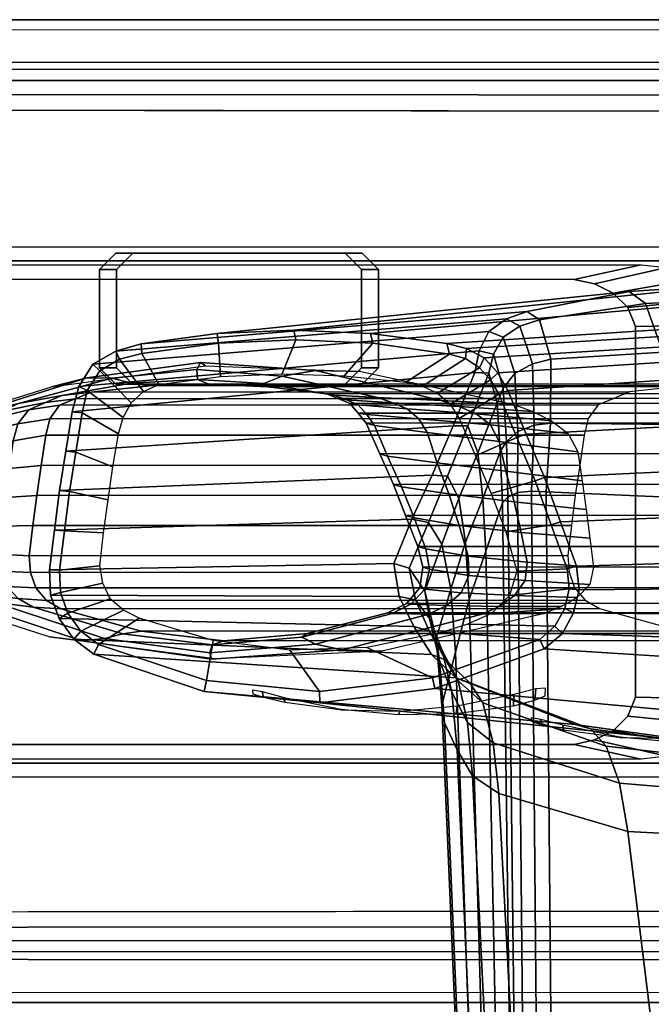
# Model space of a CAD drawing. Header units: inches. Extents: x 11 to 683, y -98 to 54.
# Tile 399 of 656: x 569.5 to 571.91, y -54.25 to -50.49. Entities that reach past the tile are written whole.
import ezdxf
from ezdxf.enums import TextEntityAlignment as Align

# ---------------------------------------------------------------- set-up
doc = ezdxf.new("R2010")
doc.units = ezdxf.units.IN
doc.header["$MEASUREMENT"] = 0
for name, color, linetype in [('A-FURN-3-SEAT-ARM', 254, 'Continuous'), ('A-FURN-3-SEAT-ARM-ACCESSORY', 251, 'Continuous'), ('A-FURN-3-SEAT-ARM-PAD', 251, 'Continuous'), ('A-FURN-3-SEAT-BASE', 254, 'Continuous'), ('A-FURN-3-SEAT-FRAME', 254, 'Continuous'), ('A-FURN-HAWORTH-ATT', 7, 'Continuous')]:
    doc.layers.add(name, color=color, linetype=linetype)
doc.styles.get("Standard").update_dxf_attribs({"font": 'simplex.shx'})

# ---------------------------------------------------------------- blocks, each defined once
blk = doc.blocks.new('SCT-20-71X1-3D-3')
at = {"layer": 'A-FURN-3-SEAT-ARM'}
for points in [[(-2.8562, -10.8357, 24.9962), (-3.046, -10.7822, 25.3047), (2.6505, -10.7823, 25.3047), (2.6507, -10.8357, 24.9962)], [(-1.5895, -10.9069, 24.6418), (-1.8446, -10.8511, 24.9855), (1.1775, -10.8511, 24.9855), (1.1451, -10.906, 24.6418)], [(-1.8229, -12.5027, 24.6418), (-2.1193, -12.5086, 24.9855), (-2.1193, -11.0812, 24.9855), (-1.8229, -11.0871, 24.6418)], [(1.1451, -12.6838, 24.6418), (1.1775, -12.7387, 24.9855), (-1.8446, -12.7387, 24.9855), (-1.5895, -12.6829, 24.6418)], [(2.6507, -12.7541, 24.9962), (2.6505, -12.8075, 25.3047), (-3.046, -12.8076, 25.3047), (-2.8562, -12.7541, 24.9962)]]:
    blk.add_3dface(points, dxfattribs=at)
for points, invisible_edges in [([(2.6507, -10.8357, 24.9962), (2.6507, -12.7541, 24.9962), (-2.8562, -12.7541, 24.9962), (-2.8562, -10.8357, 24.9962)], 5), ([(1.1451, -12.6838, 24.6418), (-1.5895, -12.6829, 24.6418), (-1.5895, -10.9069, 24.6418), (1.1451, -10.906, 24.6418)], 10), ([(-1.667, -12.6655, 24.6418), (-1.7383, -12.6311, 24.6418), (-1.7383, -10.9587, 24.6418), (-1.667, -10.9243, 24.6418)], 10), ([(-1.5895, -12.6829, 24.6418), (-1.667, -12.6655, 24.6418), (-1.667, -10.9243, 24.6418), (-1.5895, -10.9069, 24.6418)], 10), ([(-1.7383, -12.6311, 24.6418), (-1.7942, -12.5755, 24.6418), (-1.7942, -11.0143, 24.6418), (-1.7383, -10.9587, 24.6418)], 10), ([(-1.7942, -12.5755, 24.6418), (-1.8229, -12.5027, 24.6418), (-1.8229, -11.0871, 24.6418), (-1.7942, -11.0143, 24.6418)], 8), ([(-0.7794, -12.2833, 23.0466), (-0.7794, -12.7833, 23.0466), (-0.8419, -12.7208, 23.0466), (-0.8419, -12.3458, 23.0466)], 1), ([(-0.7794, -12.7833, 23.0466), (-0.7794, -12.2833, 23.0466), (0.0956, -12.2833, 23.0466), (0.0956, -12.7833, 23.0466)], 5), ([(-0.7147, -12.2833, 23.288), (-0.7772, -12.3458, 23.288), (-0.7772, -12.7208, 23.288), (-0.7147, -12.7833, 23.288)], 8), ([(-0.7147, -12.2833, 23.288), (-0.7147, -12.7833, 23.288), (0.1603, -12.7833, 23.288), (0.1603, -12.2833, 23.288)], 5), ([(0.0956, -12.2833, 23.0466), (0.1581, -12.3458, 23.0466), (0.1581, -12.7208, 23.0466), (0.0956, -12.7833, 23.0466)], 8), ([(0.2228, -12.3458, 23.288), (0.1603, -12.2833, 23.288), (0.1603, -12.7833, 23.288), (0.2228, -12.7208, 23.288)], 2)]:
    blk.add_3dface(points, dxfattribs=dict(at, invisible_edges=invisible_edges))
at = {"layer": 'A-FURN-3-SEAT-ARM-PAD'}
for points in [[(4.2253, -10.0867, 26.0429), (4.2173, -9.9212, 25.3767), (-3.5325, -9.9214, 25.3773), (-3.2311, -10.0839, 26.0353)], [(-3.5324, -9.9601, 25.3308), (-3.5325, -9.9214, 25.3773), (4.2173, -9.9212, 25.3767), (4.2169, -9.9599, 25.3303)], [(-3.0055, -13.5129, 26.0287), (-3.2854, -13.674, 25.3787), (4.1202, -13.675, 25.3781), (4.1262, -13.5118, 26.0382)], [(4.1202, -13.6365, 25.3308), (4.1202, -13.675, 25.3781), (-3.2854, -13.674, 25.3787), (-3.2854, -13.6356, 25.3308)]]:
    blk.add_3dface(points, dxfattribs=at)
at = {"layer": 'A-FURN-3-SEAT-ARM-PAD', "invisible_edges": 4}
blk.add_3dface([(4.1262, -13.3338, 26.1802), (4.2262, -10.2633, 26.1799), (-3.2306, -10.271, 26.1724), (-3.0047, -13.3239, 26.1725)], dxfattribs=at)
at = {"layer": 'A-FURN-3-SEAT-BASE'}
for points in [[(-1.117, -1.7309, 7.7141), (-1.2941, -1.883, 5.2733), (-4.1263, -11.2955, 3.3192), (-4.3884, -12.3186, 3.946)], [(-3.6904, -12.5454, 3.946), (-3.3011, -11.5636, 3.3192), (-0.0598, -2.284, 5.2733), (-0.1137, -2.0569, 7.7141)]]:
    blk.add_3dface(points, dxfattribs=at)
for points, invisible_edges in [([(-4.3177, -12.3718, 4.0341), (-3.7788, -12.5469, 4.0341), (-0.2061, -2.0573, 7.8028), (-1.0425, -1.7855, 7.8028)], 5), ([(-1.1922, -1.8922, 5.17), (-0.1477, -2.2316, 5.17), (-3.3889, -11.5111, 3.2159), (-4.0243, -11.3047, 3.2159)], 1)]:
    blk.add_3dface(points, dxfattribs=dict(at, invisible_edges=invisible_edges))
at = {"layer": 'A-FURN-3-SEAT-FRAME', "invisible_edges": 1}
blk.add_3dface([(2.7064, -6.4538, 12.4195), (2.9123, -6.8688, 13.4908), (-7.363, -9.9255, 16.295), (-8.6511, -9.7328, 15.2023)], dxfattribs=at)
at = {"layer": 'A-FURN-3-SEAT-FRAME'}
blk.add_3dface([(2.9123, -6.8688, 13.4908), (2.9229, -6.7864, 13.6193), (-7.352, -9.8421, 16.4205), (-7.363, -9.9255, 16.295)], dxfattribs=at)
at = {"layer": 'A-FURN-HAWORTH-ATT', "flags": 1}
for tag, p in [('HAWMC', (0, 0)), ('HAWMC', (0, 0)), ('HAWPN', (0, -0.1667)), ('HAWPN', (0, -0.1667))]:
    blk.add_attdef(tag, text='', height=0.1, dxfattribs=at).set_placement(p, align=Align.TOP_CENTER)
at = {"layer": 'A-FURN-3-SEAT-ARM'}
mesh = blk.add_polymesh((2, 5), dxfattribs=at)
for k, corner in enumerate([(-4.5606, -8.6188, 14.1826), (-3.8002, -8.3981, 13.9939), (-3.0398, -8.1775, 13.8051), (-2.2793, -7.9569, 13.6164), (-1.5189, -7.7362, 13.4277), (-3.4572, -11.7868, 15.4054), (-2.9634, -11.8081, 15.3184), (-2.4695, -11.8293, 15.2315), (-1.9757, -11.8506, 15.1445), (-1.4819, -11.8719, 15.0576)]):
    mesh.set_mesh_vertex(divmod(k, 5), corner)
mesh = blk.add_polymesh((2, 5), dxfattribs=at)
for k, corner in enumerate([(-1.5189, -7.7362, 13.4277), (-1.4636, -7.7242, 13.4223), (-1.4127, -7.7203, 13.4427), (-1.3836, -7.7276, 13.4898), (-1.3695, -7.7448, 13.5424), (-1.4819, -11.8719, 15.0576), (-1.4257, -11.8747, 15.0578), (-1.3725, -11.8692, 15.0739), (-1.3362, -11.8518, 15.112), (-1.3151, -11.8291, 15.1589)]):
    mesh.set_mesh_vertex(divmod(k, 5), corner)
mesh = blk.add_polymesh((2, 5), dxfattribs=at)
for k, corner in enumerate([(-1.3695, -7.7448, 13.5424), (-1.33, -7.8235, 13.7415), (-1.2905, -7.9022, 13.9405), (-1.2512, -7.9754, 14.1416), (-1.2119, -8.0486, 14.3428), (-1.3151, -11.8291, 15.1589), (-1.2518, -11.645, 15.3203), (-1.1886, -11.4608, 15.4817), (-1.1358, -11.2592, 15.625), (-1.0834, -11.0573, 15.7679)]):
    mesh.set_mesh_vertex(divmod(k, 5), corner)
mesh = blk.add_polymesh((2, 5), dxfattribs=at)
for k, corner in enumerate([(-1.2119, -8.0486, 14.3428), (-1.2172, -8.0822, 14.4719), (-1.2624, -8.126, 14.5902), (-1.3296, -8.1717, 14.697), (-1.4332, -8.2087, 14.772), (-1.0834, -11.0573, 15.7679), (-1.0946, -10.9888, 15.8886), (-1.1418, -10.8857, 15.9754), (-1.2015, -10.7863, 16.0588), (-1.301, -10.7192, 16.1206)]):
    mesh.set_mesh_vertex(divmod(k, 5), corner)
mesh = blk.add_polymesh((2, 5), dxfattribs=at)
for k, corner in enumerate([(-1.4332, -8.2087, 14.772), (-2.0616, -8.396, 14.9458), (-2.6902, -8.583, 15.1186), (-3.3206, -8.7688, 15.2864), (-3.9514, -8.9542, 15.4533), (-1.301, -10.7192, 16.1206), (-1.7935, -10.5746, 16.1199), (-2.3036, -10.5472, 16.178), (-2.8002, -10.6255, 16.2859), (-3.2534, -10.8098, 16.4424)]):
    mesh.set_mesh_vertex(divmod(k, 5), corner)
mesh = blk.add_polymesh((5, 5), dxfattribs=at)
for k, corner in enumerate([(-1.1368, -11.1609, 16.8509), (-1.1907, -11.1415, 16.6262), (-1.2407, -11.0658, 16.4146), (-1.2794, -10.9126, 16.2469), (-1.301, -10.7192, 16.1206), (-1.5933, -10.9826, 16.7593), (-1.6515, -10.9667, 16.5514), (-1.7117, -10.9006, 16.3697), (-1.7622, -10.7589, 16.2313), (-1.7935, -10.5746, 16.1199), (-2.0872, -10.9147, 16.7642), (-2.1447, -10.9013, 16.5703), (-2.2058, -10.8446, 16.404), (-2.2608, -10.7167, 16.2796), (-2.3036, -10.5472, 16.178), (-2.5711, -10.9808, 16.8608), (-2.6275, -10.9654, 16.6743), (-2.6881, -10.9085, 16.509), (-2.7464, -10.7846, 16.3841), (-2.8002, -10.6255, 16.2859), (-2.9975, -11.1757, 17.0305), (-3.0566, -11.1569, 16.8446), (-3.1243, -11.0943, 16.6733), (-3.1913, -10.9666, 16.542), (-3.2534, -10.8098, 16.4424)]):
    mesh.set_mesh_vertex(divmod(k, 5), corner)
mesh = blk.add_polymesh((5, 5), dxfattribs=at)
for k, corner in enumerate([(-1.0834, -11.0573, 15.7679), (-1.0946, -10.9888, 15.8886), (-1.1418, -10.8857, 15.9754), (-1.2015, -10.7863, 16.0588), (-1.301, -10.7192, 16.1206), (-1.0622, -11.3118, 15.9268), (-1.0752, -11.2269, 16.0306), (-1.1223, -11.1064, 16.1111), (-1.1816, -10.9902, 16.1897), (-1.2794, -10.9126, 16.2469), (-1.0192, -11.4926, 16.1618), (-1.0368, -11.3883, 16.2289), (-1.0856, -11.2662, 16.2972), (-1.146, -11.1499, 16.3667), (-1.2407, -11.0658, 16.4146), (-0.9597, -11.5802, 16.443), (-0.9828, -11.4588, 16.4731), (-1.0351, -11.3406, 16.5284), (-1.0981, -11.2295, 16.588), (-1.1907, -11.1415, 16.6262), (-0.9009, -11.5979, 16.7035), (-0.9203, -11.4718, 16.7439), (-0.9769, -11.3569, 16.7806), (-1.0439, -11.2499, 16.8229), (-1.1368, -11.1609, 16.8509)]):
    mesh.set_mesh_vertex(divmod(k, 5), corner)
mesh = blk.add_polymesh((2, 5), dxfattribs=at)
for k, corner in enumerate([(-2.1193, -11.0812, 24.9855), (-2.0919, -10.986, 24.9855), (-2.03, -10.9088, 24.9855), (-1.943, -10.8614, 24.9855), (-1.8446, -10.8511, 24.9855), (-1.8229, -11.0871, 24.6418), (-1.7942, -11.0143, 24.6418), (-1.7383, -10.9587, 24.6418), (-1.667, -10.9243, 24.6418), (-1.5895, -10.9069, 24.6418)]):
    mesh.set_mesh_vertex(divmod(k, 5), corner)
mesh = blk.add_polymesh((2, 5), dxfattribs=at)
for k, corner in enumerate([(-1.1368, -11.1609, 16.8509), (-1.5933, -10.9826, 16.7593), (-2.0872, -10.9147, 16.7642), (-2.5711, -10.9808, 16.8608), (-2.9975, -11.1757, 17.0305), (0.2443, -11.2517, 22.4288), (-0.1762, -11.1093, 22.4383), (-0.6176, -11.0657, 22.443), (-1.0577, -11.1199, 22.4426), (-1.4751, -11.2715, 22.437)]):
    mesh.set_mesh_vertex(divmod(k, 5), corner)
mesh = blk.add_polymesh((2, 5), dxfattribs=at)
for k, corner in enumerate([(0.2443, -11.2517, 22.4288), (-0.1762, -11.1093, 22.4383), (-0.6176, -11.0657, 22.443), (-1.0577, -11.1199, 22.4426), (-1.4751, -11.2715, 22.437), (0.2274, -11.289, 22.4718), (-0.1848, -11.151, 22.479), (-0.6171, -11.1093, 22.4812), (-1.0482, -11.1614, 22.4785), (-1.4574, -11.3082, 22.4708)]):
    mesh.set_mesh_vertex(divmod(k, 5), corner)
mesh = blk.add_polymesh((5, 5), dxfattribs=at)
for k, corner in enumerate([(-1.3151, -11.8291, 15.1589), (-1.2518, -11.645, 15.3203), (-1.1886, -11.4608, 15.4817), (-1.1358, -11.2592, 15.625), (-1.0834, -11.0573, 15.7679), (-1.3064, -12.0256, 15.2575), (-1.2403, -11.8465, 15.4294), (-1.1746, -11.6791, 15.6038), (-1.1184, -11.5004, 15.7658), (-1.0622, -11.3118, 15.9268), (-1.2949, -12.2097, 15.3765), (-1.2217, -12.0211, 15.569), (-1.1493, -11.8456, 15.7664), (-1.084, -11.6723, 15.9637), (-1.0192, -11.4926, 16.1618), (-1.2634, -12.325, 15.5525), (-1.1837, -12.1232, 15.764), (-1.1058, -11.9312, 15.9806), (-1.0327, -11.7547, 16.2096), (-0.9597, -11.5802, 16.443), (-1.2092, -12.3274, 15.7649), (-1.1267, -12.1243, 15.9902), (-1.0465, -11.9352, 16.227), (-0.9699, -11.7676, 16.4817), (-0.9009, -11.5979, 16.7035)]):
    mesh.set_mesh_vertex(divmod(k, 5), corner)
mesh = blk.add_polymesh((2, 5), dxfattribs=at)
for k, corner in enumerate([(0.2274, -11.289, 22.4718), (-0.1848, -11.151, 22.479), (-0.6171, -11.1093, 22.4812), (-1.0482, -11.1614, 22.4785), (-1.4574, -11.3082, 22.4708), (0.0712, -11.389, 22.4666), (-0.2107, -11.3037, 22.471), (-0.503, -11.2663, 22.473), (-0.7973, -11.2777, 22.4724), (-1.0861, -11.3356, 22.4694)]):
    mesh.set_mesh_vertex(divmod(k, 5), corner)
mesh = blk.add_polymesh((2, 5), dxfattribs=at)
for k, corner in enumerate([(-0.9009, -11.5979, 16.7035), (-0.9203, -11.4718, 16.7439), (-0.9769, -11.3569, 16.7806), (-1.0439, -11.2499, 16.8229), (-1.1368, -11.1609, 16.8509), (0.4147, -11.5737, 22.4089), (0.41, -11.4776, 22.4133), (0.3768, -11.3875, 22.4183), (0.3212, -11.3089, 22.4233), (0.2443, -11.2517, 22.4288)]):
    mesh.set_mesh_vertex(divmod(k, 5), corner)
mesh = blk.add_polymesh((2, 5), dxfattribs=at)
for k, corner in enumerate([(-2.9975, -11.1757, 17.0305), (-3.0936, -11.2782, 17.0498), (-3.1685, -11.3933, 17.0067), (-3.2315, -11.5127, 16.9572), (-3.2576, -11.6375, 16.8922), (-1.4751, -11.2715, 22.437), (-1.5439, -11.33, 22.4379), (-1.5861, -11.4101, 22.4356), (-1.6082, -11.4977, 22.4324), (-1.5976, -11.5874, 22.4282)]):
    mesh.set_mesh_vertex(divmod(k, 5), corner)
mesh = blk.add_polymesh((5, 5), dxfattribs=at)
for k, corner in enumerate([(-0.8777, -11.409, 23.6183), (-0.8948, -11.4068, 23.8994), (-1.0339, -11.4041, 24.1448), (-1.2381, -11.4042, 24.3414), (-1.4764, -11.4074, 24.6252), (-0.5691, -11.3301, 23.6182), (-0.5487, -11.3169, 23.8953), (-0.6019, -11.2903, 24.1383), (-0.7049, -11.2676, 24.3359), (-0.8546, -11.2636, 24.6228), (-0.2518, -11.3029, 23.6181), (-0.2065, -11.2876, 23.887), (-0.1978, -11.2568, 24.1264), (-0.2047, -11.2322, 24.3279), (-0.2169, -11.2344, 24.6221), (0.0646, -11.3394, 23.6185), (0.1341, -11.3297, 23.8795), (0.2036, -11.3118, 24.1157), (0.2912, -11.3023, 24.3217), (0.4158, -11.3184, 24.6235), (0.3707, -11.4251, 23.6358), (0.4759, -11.4317, 23.891), (0.6272, -11.4499, 24.1209), (0.8122, -11.4776, 24.324), (1.0236, -11.5137, 24.627)]):
    mesh.set_mesh_vertex(divmod(k, 5), corner)
mesh = blk.add_polymesh((2, 5), dxfattribs=at)
for k, corner in enumerate([(-1.4751, -11.2715, 22.437), (-1.5439, -11.33, 22.4379), (-1.5861, -11.4101, 22.4356), (-1.6082, -11.4977, 22.4324), (-1.5976, -11.5874, 22.4282), (-1.4574, -11.3082, 22.4708), (-1.5151, -11.3587, 22.4681), (-1.5531, -11.4256, 22.4646), (-1.5702, -11.5007, 22.4607), (-1.5618, -11.5771, 22.4567)]):
    mesh.set_mesh_vertex(divmod(k, 5), corner)
mesh = blk.add_polymesh((2, 5), dxfattribs=at)
for k, corner in enumerate([(0.4147, -11.5737, 22.4089), (0.41, -11.4776, 22.4133), (0.3768, -11.3875, 22.4183), (0.3212, -11.3089, 22.4233), (0.2443, -11.2517, 22.4288), (0.3765, -11.572, 22.457), (0.3726, -11.4877, 22.4614), (0.3436, -11.4084, 22.4655), (0.2947, -11.3396, 22.4692), (0.2274, -11.289, 22.4718)]):
    mesh.set_mesh_vertex(divmod(k, 5), corner)
mesh = blk.add_polymesh((2, 5), dxfattribs=at)
for k, corner in enumerate([(-1.6856, -11.4259, 15.9641), (-1.9918, -11.3402, 15.9468), (-2.3082, -11.3037, 15.9464), (-2.6255, -11.3309, 15.9465), (-2.934, -11.4098, 15.9466), (0.3707, -11.4251, 23.6358), (0.0646, -11.3394, 23.6185), (-0.2518, -11.3029, 23.6181), (-0.5691, -11.3301, 23.6182), (-0.8777, -11.409, 23.6183)]):
    mesh.set_mesh_vertex(divmod(k, 5), corner)
mesh = blk.add_polymesh((2, 5), dxfattribs=at)
for k, corner in enumerate([(-1.4574, -11.3082, 22.4708), (-1.5151, -11.3587, 22.4681), (-1.5531, -11.4256, 22.4646), (-1.5702, -11.5007, 22.4607), (-1.5618, -11.5771, 22.4567), (-1.0861, -11.3356, 22.4694), (-1.1813, -11.3665, 22.4677), (-1.273, -11.4069, 22.4657), (-1.342, -11.4761, 22.462), (-1.3703, -11.5691, 22.4571)]):
    mesh.set_mesh_vertex(divmod(k, 5), corner)
mesh = blk.add_polymesh((2, 5), dxfattribs=at)
for k, corner in enumerate([(0.3765, -11.572, 22.457), (0.3726, -11.4877, 22.4614), (0.3436, -11.4084, 22.4655), (0.2947, -11.3396, 22.4692), (0.2274, -11.289, 22.4718), (0.2219, -11.5886, 22.4561), (0.211, -11.5227, 22.4596), (0.1827, -11.4624, 22.4627), (0.1312, -11.4198, 22.4649), (0.0712, -11.389, 22.4666)]):
    mesh.set_mesh_vertex(divmod(k, 5), corner)
mesh = blk.add_polymesh((2, 5), dxfattribs=at)
for k, corner in enumerate([(-2.934, -11.4098, 15.9466), (-3.0051, -11.4465, 15.959), (-3.0566, -11.5064, 15.9677), (-3.0676, -11.585, 15.9692), (-3.0479, -11.6634, 15.9652), (-0.8777, -11.409, 23.6183), (-0.9488, -11.4456, 23.6307), (-1.0003, -11.5055, 23.6394), (-1.0113, -11.5842, 23.6409), (-0.9916, -11.6626, 23.6369)]):
    mesh.set_mesh_vertex(divmod(k, 5), corner)
mesh = blk.add_polymesh((2, 5), dxfattribs=at)
for k, corner in enumerate([(-1.5651, -11.6282, 15.9465), (-1.5699, -11.5643, 15.948), (-1.5903, -11.5055, 15.9542), (-1.6305, -11.458, 15.9623), (-1.6856, -11.4259, 15.9641), (0.4912, -11.6274, 23.6182), (0.4864, -11.5635, 23.6197), (0.4661, -11.5047, 23.6259), (0.4259, -11.4572, 23.634), (0.3707, -11.4251, 23.6358)]):
    mesh.set_mesh_vertex(divmod(k, 5), corner)
mesh = blk.add_polymesh((5, 5), dxfattribs=at)
for k, corner in enumerate([(-1.4764, -11.4074, 24.6252), (-1.2381, -11.4042, 24.3414), (-1.0339, -11.4041, 24.1448), (-0.8948, -11.4068, 23.8994), (-0.8777, -11.409, 23.6183), (-1.5406, -11.4343, 24.6257), (-1.3028, -11.4341, 24.3443), (-1.1015, -11.4369, 24.1528), (-0.9652, -11.4427, 23.9113), (-0.9488, -11.4456, 23.6307), (-1.6008, -11.4683, 24.6262), (-1.3607, -11.4753, 24.3474), (-1.1573, -11.4862, 24.1608), (-1.019, -11.5003, 23.9219), (-1.0003, -11.5055, 23.6394), (-1.6485, -11.5176, 24.627), (-1.4016, -11.5324, 24.3494), (-1.1867, -11.5526, 24.1654), (-1.0366, -11.5762, 23.9263), (-1.0113, -11.5842, 23.6409), (-1.6627, -11.5843, 24.6282), (-1.4101, -11.6024, 24.3504), (-1.1839, -11.6262, 24.1655), (-1.0226, -11.6536, 23.9246), (-0.9916, -11.6626, 23.6369)]):
    mesh.set_mesh_vertex(divmod(k, 5), corner)
mesh = blk.add_polymesh((5, 5), dxfattribs=at)
for k, corner in enumerate([(0.3707, -11.4251, 23.6358), (0.4759, -11.4317, 23.891), (0.6272, -11.4499, 24.1209), (0.8122, -11.4776, 24.324), (1.0236, -11.5137, 24.627), (0.4259, -11.4572, 23.634), (0.5334, -11.4639, 23.8909), (0.6878, -11.4823, 24.1219), (0.8766, -11.5108, 24.325), (1.0917, -11.5472, 24.6277), (0.4661, -11.5047, 23.6259), (0.5776, -11.5102, 23.887), (0.7365, -11.5268, 24.1216), (0.9315, -11.5549, 24.326), (1.1538, -11.5906, 24.6284), (0.4864, -11.5635, 23.6197), (0.6025, -11.5686, 23.8848), (0.7673, -11.5849, 24.1224), (0.9698, -11.6141, 24.3276), (1.1999, -11.6499, 24.6294), (0.4912, -11.6274, 23.6182), (0.6088, -11.6339, 23.8851), (0.7751, -11.6534, 24.1238), (0.9798, -11.6864, 24.3293), (1.2128, -11.7238, 24.6307)]):
    mesh.set_mesh_vertex(divmod(k, 5), corner)
mesh = blk.add_polymesh((2, 5), dxfattribs=at)
for k, corner in enumerate([(-1.5976, -11.5874, 22.4282), (-1.5365, -11.7569, 22.4193), (-1.4753, -11.9264, 22.4104), (-1.4053, -12.0925, 22.4017), (-1.3353, -12.2585, 22.393), (-1.5618, -11.5771, 22.4567), (-1.501, -11.7457, 22.4479), (-1.4403, -11.9142, 22.439), (-1.3706, -12.0793, 22.4304), (-1.301, -12.2444, 22.4217)]):
    mesh.set_mesh_vertex(divmod(k, 5), corner)
mesh = blk.add_polymesh((2, 5), dxfattribs=at)
for k, corner in enumerate([(-1.5618, -11.5771, 22.4567), (-1.501, -11.7457, 22.4479), (-1.4403, -11.9142, 22.439), (-1.3706, -12.0793, 22.4304), (-1.301, -12.2444, 22.4217), (-1.3703, -11.5691, 22.4571), (-1.3287, -11.7193, 22.4492), (-1.272, -11.8649, 22.4416), (-1.2126, -12.0093, 22.4341), (-1.1496, -12.1522, 22.4266)]):
    mesh.set_mesh_vertex(divmod(k, 5), corner)
mesh = blk.add_polymesh((2, 5), dxfattribs=at)
for k, corner in enumerate([(-1.2092, -12.3274, 15.7649), (-1.1267, -12.1243, 15.9902), (-1.0465, -11.9352, 16.227), (-0.9699, -11.7676, 16.4817), (-0.9009, -11.5979, 16.7035), (0.3271, -12.1772, 22.3775), (0.3516, -12.0267, 22.3853), (0.3761, -11.8762, 22.3931), (0.3954, -11.7249, 22.401), (0.4147, -11.5737, 22.4089)]):
    mesh.set_mesh_vertex(divmod(k, 5), corner)
mesh = blk.add_polymesh((2, 5), dxfattribs=at)
for k, corner in enumerate([(0.2893, -12.1729, 22.4255), (0.3136, -12.023, 22.4333), (0.338, -11.8732, 22.4412), (0.3573, -11.7226, 22.4491), (0.3765, -11.572, 22.457), (0.1503, -12.093, 22.4297), (0.1722, -11.9675, 22.4362), (0.1907, -11.8414, 22.4428), (0.2085, -11.7153, 22.4495), (0.2219, -11.5886, 22.4561)]):
    mesh.set_mesh_vertex(divmod(k, 5), corner)
mesh = blk.add_polymesh((2, 5), dxfattribs=at)
for k, corner in enumerate([(0.3271, -12.1772, 22.3775), (0.3516, -12.0267, 22.3853), (0.3761, -11.8762, 22.3931), (0.3954, -11.7249, 22.401), (0.4147, -11.5737, 22.4089), (0.2893, -12.1729, 22.4255), (0.3136, -12.023, 22.4333), (0.338, -11.8732, 22.4412), (0.3573, -11.7226, 22.4491), (0.3765, -11.572, 22.457)]):
    mesh.set_mesh_vertex(divmod(k, 5), corner)
mesh = blk.add_polymesh((2, 5), dxfattribs=at)
for k, corner in enumerate([(-3.2576, -11.6375, 16.8922), (-3.2464, -11.8233, 16.7196), (-3.2352, -12.0089, 16.5467), (-3.2198, -12.1878, 16.3673), (-3.1885, -12.3804, 16.2051), (-1.5976, -11.5874, 22.4282), (-1.5365, -11.7569, 22.4193), (-1.4753, -11.9264, 22.4104), (-1.4053, -12.0925, 22.4017), (-1.3353, -12.2585, 22.393)]):
    mesh.set_mesh_vertex(divmod(k, 5), corner)
mesh = blk.add_polymesh((5, 5), dxfattribs=at)
for k, corner in enumerate([(-0.7946, -12.1338, 23.6182), (-0.8272, -12.1248, 23.9407), (-1.0277, -12.0982, 24.1971), (-1.3025, -12.0643, 24.3756), (-1.6027, -12.0238, 24.6359), (-0.8469, -12.0171, 23.6182), (-0.877, -12.0084, 23.9356), (-1.0664, -11.9824, 24.1903), (-1.3286, -11.9508, 24.3706), (-1.6191, -11.9141, 24.634), (-0.8988, -11.9003, 23.6189), (-0.9301, -11.891, 23.9253), (-1.1101, -11.8635, 24.177), (-1.3596, -11.834, 24.3617), (-1.6355, -11.8044, 24.6321), (-0.9452, -11.7814, 23.6279), (-0.9783, -11.7718, 23.9221), (-1.1496, -11.7433, 24.1678), (-1.3873, -11.7165, 24.354), (-1.6491, -11.6943, 24.6302), (-0.9916, -11.6626, 23.6369), (-1.0226, -11.6536, 23.9246), (-1.1839, -11.6262, 24.1655), (-1.4101, -11.6024, 24.3504), (-1.6627, -11.5843, 24.6282)]):
    mesh.set_mesh_vertex(divmod(k, 5), corner)
mesh = blk.add_polymesh((2, 5), dxfattribs=at)
for k, corner in enumerate([(-1.6278, -12.0883, 15.9465), (-1.6106, -11.9735, 15.9465), (-1.5934, -11.8587, 15.9465), (-1.5793, -11.7435, 15.9465), (-1.5651, -11.6282, 15.9465), (0.4285, -12.0875, 23.6182), (0.4457, -11.9727, 23.6182), (0.4629, -11.8579, 23.6182), (0.4771, -11.7426, 23.6182), (0.4912, -11.6274, 23.6182)]):
    mesh.set_mesh_vertex(divmod(k, 5), corner)
mesh = blk.add_polymesh((5, 5), dxfattribs=at)
for k, corner in enumerate([(0.4912, -11.6274, 23.6182), (0.6088, -11.6339, 23.8851), (0.7751, -11.6534, 24.1238), (0.9798, -11.6864, 24.3293), (1.2128, -11.7238, 24.6307), (0.4771, -11.7426, 23.6182), (0.5963, -11.7402, 23.8869), (0.7659, -11.7395, 24.1262), (0.9743, -11.7469, 24.331), (1.2097, -11.7614, 24.6313), (0.4629, -11.8579, 23.6182), (0.5836, -11.8505, 23.8908), (0.7561, -11.8372, 24.1311), (0.9681, -11.8203, 24.334), (1.2066, -11.799, 24.632), (0.4457, -11.9727, 23.6182), (0.5683, -11.9604, 23.8948), (0.7447, -11.9348, 24.1361), (0.9614, -11.8937, 24.3371), (1.2035, -11.8365, 24.6327), (0.4285, -12.0875, 23.6182), (0.5532, -12.0664, 23.8966), (0.734, -12.0207, 24.1385), (0.9554, -11.9541, 24.3388), (1.2004, -11.8741, 24.6333)]):
    mesh.set_mesh_vertex(divmod(k, 5), corner)
mesh = blk.add_polymesh((2, 5), dxfattribs=at)
for k, corner in enumerate([(-3.0479, -11.6634, 15.9652), (-3.0015, -11.7823, 15.9562), (-2.9551, -11.9011, 15.9472), (-2.9033, -12.0179, 15.9465), (-2.851, -12.1346, 15.9465), (-0.9916, -11.6626, 23.6369), (-0.9452, -11.7814, 23.6279), (-0.8988, -11.9003, 23.6189), (-0.8469, -12.0171, 23.6182), (-0.7946, -12.1338, 23.6182)]):
    mesh.set_mesh_vertex(divmod(k, 5), corner)
mesh = blk.add_polymesh((5, 5), dxfattribs=at)
for k, corner in enumerate([(-2.9903, -12.5608, 16.1525), (-3.0911, -12.5229, 15.8498), (-3.1871, -12.3316, 15.618), (-3.3233, -12.0645, 15.5007), (-3.4572, -11.7868, 15.4054), (-2.5959, -12.6374, 16.0808), (-2.6825, -12.5896, 15.78), (-2.7573, -12.3812, 15.5437), (-2.859, -12.0942, 15.4178), (-2.9634, -11.8081, 15.3184), (-2.1968, -12.6632, 16.0005), (-2.2715, -12.612, 15.7079), (-2.3422, -12.4064, 15.4711), (-2.4108, -12.1155, 15.3357), (-2.4695, -11.8293, 15.2315), (-1.7992, -12.6374, 15.9134), (-1.8617, -12.5909, 15.6302), (-1.9278, -12.4057, 15.3951), (-1.9628, -12.1288, 15.2525), (-1.9757, -11.8506, 15.1445), (-1.4091, -12.5607, 15.8214), (-1.4568, -12.5282, 15.5431), (-1.5001, -12.3787, 15.3106), (-1.4992, -12.1345, 15.1664), (-1.4819, -11.8719, 15.0576)]):
    mesh.set_mesh_vertex(divmod(k, 5), corner)
mesh = blk.add_polymesh((5, 5), dxfattribs=at)
for k, corner in enumerate([(-1.3151, -11.8291, 15.1589), (-1.3064, -12.0256, 15.2575), (-1.2949, -12.2097, 15.3765), (-1.2634, -12.325, 15.5525), (-1.2092, -12.3274, 15.7649), (-1.3362, -11.8518, 15.112), (-1.3302, -12.0633, 15.2175), (-1.3176, -12.267, 15.3523), (-1.2813, -12.3979, 15.5489), (-1.2268, -12.4097, 15.7769), (-1.3725, -11.8692, 15.0739), (-1.3738, -12.102, 15.1826), (-1.3619, -12.3234, 15.3253), (-1.3178, -12.463, 15.5406), (-1.2639, -12.4838, 15.791), (-1.4257, -11.8747, 15.0578), (-1.4363, -12.1267, 15.1665), (-1.4294, -12.361, 15.3101), (-1.382, -12.5046, 15.537), (-1.3307, -12.5321, 15.8065), (-1.4819, -11.8719, 15.0576), (-1.4992, -12.1345, 15.1664), (-1.5001, -12.3787, 15.3106), (-1.4568, -12.5282, 15.5431), (-1.4091, -12.5607, 15.8214)]):
    mesh.set_mesh_vertex(divmod(k, 5), corner)
mesh = blk.add_polymesh((5, 5), dxfattribs=at)
for k, corner in enumerate([(0.4285, -12.0875, 23.6182), (0.5532, -12.0664, 23.8966), (0.734, -12.0207, 24.1385), (0.9554, -11.9541, 24.3388), (1.2004, -11.8741, 24.6333), (0.4133, -12.1506, 23.6238), (0.5354, -12.1319, 23.9006), (0.7129, -12.0907, 24.141), (0.9313, -12.0289, 24.3402), (1.174, -11.9525, 24.6347), (0.376, -12.2027, 23.6245), (0.4932, -12.1852, 23.8994), (0.6648, -12.1447, 24.1397), (0.878, -12.0844, 24.3398), (1.1165, -12.0118, 24.6357), (0.3158, -12.2275, 23.622), (0.4298, -12.2133, 23.8955), (0.5994, -12.1782, 24.1367), (0.8113, -12.1242, 24.3388), (1.0473, -12.0576, 24.6365), (0.2556, -12.2523, 23.6194), (0.3666, -12.2402, 23.8925), (0.5319, -12.2088, 24.1347), (0.7399, -12.1589, 24.3383), (0.9732, -12.0955, 24.6372)]):
    mesh.set_mesh_vertex(divmod(k, 5), corner)
mesh = blk.add_polymesh((5, 5), dxfattribs=at)
for k, corner in enumerate([(-0.6429, -12.2462, 23.6189), (-0.6711, -12.241, 23.9232), (-0.8379, -12.2324, 24.1793), (-1.0813, -12.2211, 24.3676), (-1.3549, -12.2066, 24.6391), (-0.6883, -12.2283, 23.62), (-0.7196, -12.2227, 23.927), (-0.897, -12.2118, 24.1827), (-1.1505, -12.1975, 24.369), (-1.4307, -12.1791, 24.6386), (-0.733, -12.2094, 23.621), (-0.7649, -12.2037, 23.9341), (-0.952, -12.1892, 24.1897), (-1.2145, -12.1696, 24.3724), (-1.5029, -12.1434, 24.638), (-0.7638, -12.1716, 23.6196), (-0.7972, -12.1667, 23.9392), (-0.9958, -12.1506, 24.1953), (-1.269, -12.1278, 24.3753), (-1.5665, -12.0948, 24.6372), (-0.7946, -12.1338, 23.6182), (-0.8272, -12.1248, 23.9407), (-1.0277, -12.0982, 24.1971), (-1.3025, -12.0643, 24.3756), (-1.6027, -12.0238, 24.6359)]):
    mesh.set_mesh_vertex(divmod(k, 5), corner)
mesh = blk.add_polymesh((2, 5), dxfattribs=at)
for k, corner in enumerate([(-1.8007, -12.2531, 15.9478), (-1.7405, -12.2284, 15.9503), (-1.6803, -12.2036, 15.9528), (-1.6431, -12.1514, 15.9521), (-1.6278, -12.0883, 15.9465), (0.2556, -12.2523, 23.6194), (0.3158, -12.2275, 23.622), (0.376, -12.2027, 23.6245), (0.4133, -12.1506, 23.6238), (0.4285, -12.0875, 23.6182)]):
    mesh.set_mesh_vertex(divmod(k, 5), corner)
mesh = blk.add_polymesh((5, 5), dxfattribs=at)
for k, corner in enumerate([(-0.6429, -12.2462, 23.6189), (-0.4192, -12.273, 23.6049), (-0.1937, -12.2832, 23.5995), (0.0319, -12.2769, 23.6041), (0.2556, -12.2523, 23.6194), (-0.6711, -12.241, 23.9232), (-0.4048, -12.285, 23.9069), (-0.1508, -12.3009, 23.8918), (0.1025, -12.2869, 23.8849), (0.3666, -12.2402, 23.8925), (-0.8379, -12.2324, 24.1793), (-0.4739, -12.3129, 24.1665), (-0.1483, -12.3386, 24.149), (0.1749, -12.3052, 24.1354), (0.5319, -12.2088, 24.1347), (-1.0813, -12.2211, 24.3676), (-0.6009, -12.3356, 24.3629), (-0.1627, -12.3658, 24.3529), (0.2713, -12.3076, 24.3428), (0.7399, -12.1589, 24.3383), (-1.3549, -12.2066, 24.6391), (-0.7745, -12.3316, 24.6413), (-0.1814, -12.3531, 24.6417), (0.4067, -12.2729, 24.6402), (0.9732, -12.0955, 24.6372)]):
    mesh.set_mesh_vertex(divmod(k, 5), corner)
mesh = blk.add_polymesh((2, 5), dxfattribs=at)
for k, corner in enumerate([(0.0611, -12.3999, 22.4136), (0.1474, -12.3789, 22.4147), (0.2225, -12.3341, 22.417), (0.27, -12.2592, 22.421), (0.2893, -12.1729, 22.4255), (-0.0038, -12.2812, 22.4198), (0.0551, -12.2548, 22.4212), (0.1018, -12.2117, 22.4235), (0.1329, -12.1554, 22.4264), (0.1503, -12.093, 22.4297)]):
    mesh.set_mesh_vertex(divmod(k, 5), corner)
mesh = blk.add_polymesh((2, 5), dxfattribs=at)
for k, corner in enumerate([(-2.851, -12.1346, 15.9465), (-2.8202, -12.1724, 15.9479), (-2.7893, -12.2102, 15.9493), (-2.7446, -12.2291, 15.9483), (-2.6993, -12.247, 15.9472), (-0.7946, -12.1338, 23.6182), (-0.7638, -12.1716, 23.6196), (-0.733, -12.2094, 23.621), (-0.6883, -12.2283, 23.62), (-0.6429, -12.2462, 23.6189)]):
    mesh.set_mesh_vertex(divmod(k, 5), corner)
mesh = blk.add_polymesh((2, 5), dxfattribs=at)
for k, corner in enumerate([(-1.4091, -12.5607, 15.8214), (-1.3307, -12.5321, 15.8065), (-1.2639, -12.4838, 15.791), (-1.2268, -12.4097, 15.7769), (-1.2092, -12.3274, 15.7649), (0.0644, -12.4375, 22.3734), (0.1613, -12.4095, 22.3737), (0.248, -12.3595, 22.3735), (0.3018, -12.2745, 22.3741), (0.3271, -12.1772, 22.3775)]):
    mesh.set_mesh_vertex(divmod(k, 5), corner)
mesh = blk.add_polymesh((2, 5), dxfattribs=at)
for k, corner in enumerate([(-1.301, -12.2444, 22.4217), (-1.2697, -12.2999, 22.4188), (-1.2272, -12.3459, 22.4164), (-1.1744, -12.381, 22.4146), (-1.113, -12.3979, 22.4137), (-1.1496, -12.1522, 22.4266), (-1.1153, -12.2069, 22.4237), (-1.0671, -12.2484, 22.4215), (-1.0094, -12.2752, 22.4201), (-0.9467, -12.2911, 22.4193)]):
    mesh.set_mesh_vertex(divmod(k, 5), corner)
mesh = blk.add_polymesh((2, 5), dxfattribs=at)
for k, corner in enumerate([(0.0644, -12.4375, 22.3734), (0.1613, -12.4095, 22.3737), (0.248, -12.3595, 22.3735), (0.3018, -12.2745, 22.3741), (0.3271, -12.1772, 22.3775), (0.0611, -12.3999, 22.4136), (0.1474, -12.3789, 22.4147), (0.2225, -12.3341, 22.417), (0.27, -12.2592, 22.421), (0.2893, -12.1729, 22.4255)]):
    mesh.set_mesh_vertex(divmod(k, 5), corner)
mesh = blk.add_polymesh((2, 5), dxfattribs=at)
for k, corner in enumerate([(-3.1885, -12.3804, 16.2051), (-3.1575, -12.4444, 16.1978), (-3.1126, -12.4981, 16.1864), (-3.0545, -12.535, 16.1705), (-2.9903, -12.5608, 16.1525), (-1.3353, -12.2585, 22.393), (-1.2973, -12.3258, 22.3888), (-1.2456, -12.383, 22.3841), (-1.1776, -12.4188, 22.3797), (-1.1025, -12.4378, 22.3771)]):
    mesh.set_mesh_vertex(divmod(k, 5), corner)
mesh = blk.add_polymesh((2, 5), dxfattribs=at)
for k, corner in enumerate([(-2.6993, -12.247, 15.9472), (-2.4755, -12.2739, 15.9332), (-2.2501, -12.2841, 15.9278), (-2.0245, -12.2777, 15.9324), (-1.8007, -12.2531, 15.9478), (-0.6429, -12.2462, 23.6189), (-0.4192, -12.273, 23.6049), (-0.1937, -12.2832, 23.5995), (0.0319, -12.2769, 23.6041), (0.2556, -12.2523, 23.6194)]):
    mesh.set_mesh_vertex(divmod(k, 5), corner)
mesh = blk.add_polymesh((2, 5), dxfattribs=at)
for k, corner in enumerate([(-1.3353, -12.2585, 22.393), (-1.2973, -12.3258, 22.3888), (-1.2456, -12.383, 22.3841), (-1.1776, -12.4188, 22.3797), (-1.1025, -12.4378, 22.3771), (-1.301, -12.2444, 22.4217), (-1.2697, -12.2999, 22.4188), (-1.2272, -12.3459, 22.4164), (-1.1744, -12.381, 22.4146), (-1.113, -12.3979, 22.4137)]):
    mesh.set_mesh_vertex(divmod(k, 5), corner)
mesh = blk.add_polymesh((2, 5), dxfattribs=at)
for k, corner in enumerate([(-1.113, -12.3979, 22.4137), (-0.8209, -12.4389, 22.4115), (-0.5261, -12.452, 22.4108), (-0.2313, -12.4396, 22.4115), (0.0611, -12.3999, 22.4136), (-0.9467, -12.2911, 22.4193), (-0.7113, -12.3147, 22.418), (-0.4747, -12.3219, 22.4177), (-0.2383, -12.3118, 22.4182), (-0.0038, -12.2812, 22.4198)]):
    mesh.set_mesh_vertex(divmod(k, 5), corner)
mesh = blk.add_polymesh((2, 8), dxfattribs=dict(at, n_close=True))
for k, corner in enumerate([(-0.7794, -12.2833, 23.0466), (-0.8419, -12.3458, 23.0466), (-0.8419, -12.7208, 23.0466), (-0.7794, -12.7833, 23.0466), (0.0956, -12.7833, 23.0466), (0.1581, -12.7208, 23.0466), (0.1581, -12.3458, 23.0466), (0.0956, -12.2833, 23.0466), (-0.7147, -12.2833, 23.288), (-0.7772, -12.3458, 23.288), (-0.7772, -12.7208, 23.288), (-0.7147, -12.7833, 23.288), (0.1603, -12.7833, 23.288), (0.2228, -12.7208, 23.288), (0.2228, -12.3458, 23.288), (0.1603, -12.2833, 23.288)]):
    mesh.set_mesh_vertex(divmod(k, 8), corner)
mesh = blk.add_polymesh((2, 5), dxfattribs=at)
for k, corner in enumerate([(-1.1025, -12.4378, 22.3771), (-0.812, -12.4768, 22.3742), (-0.5191, -12.4897, 22.3726), (-0.2262, -12.4765, 22.3723), (0.0644, -12.4375, 22.3734), (-1.113, -12.3979, 22.4137), (-0.8209, -12.4389, 22.4115), (-0.5261, -12.452, 22.4108), (-0.2313, -12.4396, 22.4115), (0.0611, -12.3999, 22.4136)]):
    mesh.set_mesh_vertex(divmod(k, 5), corner)
mesh = blk.add_polymesh((2, 5), dxfattribs=at)
for k, corner in enumerate([(-2.9903, -12.5608, 16.1525), (-2.5959, -12.6374, 16.0808), (-2.1968, -12.6632, 16.0005), (-1.7992, -12.6374, 15.9134), (-1.4091, -12.5607, 15.8214), (-1.1025, -12.4378, 22.3771), (-0.812, -12.4768, 22.3742), (-0.5191, -12.4897, 22.3726), (-0.2262, -12.4765, 22.3723), (0.0644, -12.4375, 22.3734)]):
    mesh.set_mesh_vertex(divmod(k, 5), corner)
mesh = blk.add_polymesh((2, 5), dxfattribs=at)
for k, corner in enumerate([(-1.8446, -12.7387, 24.9855), (-1.943, -12.7284, 24.9855), (-2.03, -12.681, 24.9855), (-2.0919, -12.6038, 24.9855), (-2.1193, -12.5086, 24.9855), (-1.5895, -12.6829, 24.6418), (-1.667, -12.6655, 24.6418), (-1.7383, -12.6311, 24.6418), (-1.7942, -12.5755, 24.6418), (-1.8229, -12.5027, 24.6418)]):
    mesh.set_mesh_vertex(divmod(k, 5), corner)
at = {"layer": 'A-FURN-3-SEAT-ARM-ACCESSORY'}
mesh = blk.add_polymesh((2, 9), dxfattribs=at)
for k, corner in enumerate([(-1.4262, -11.01, 17.0901), (-1.4624, -11.0036, 17.005), (-1.5461, -10.9811, 16.9706), (-1.7624, -10.9362, 16.9718), (-1.9824, -10.916, 16.9729), (-2.2032, -10.9204, 16.974), (-2.4221, -10.9494, 16.9751), (-2.5039, -10.9705, 17.0132), (-2.5425, -10.988, 17.0954), (-1.428, -10.9944, 17.3614), (-1.467, -10.9808, 17.4434), (-1.5487, -10.9616, 17.4814), (-1.7673, -10.9326, 17.4825), (-1.9878, -10.9282, 17.4836), (-2.2074, -10.9484, 17.4847), (-2.4234, -10.9932, 17.4858), (-2.5072, -11.0142, 17.4515), (-2.5436, -11.0165, 17.3667)]):
    mesh.set_mesh_vertex(divmod(k, 9), corner)
mesh = blk.add_polymesh((2, 9), dxfattribs=at)
for k, corner in enumerate([(-0.3617, -11.1148, 21.0773), (-0.3979, -11.1084, 20.9922), (-0.4816, -11.0859, 20.9579), (-0.6979, -11.041, 20.959), (-0.9179, -11.0208, 20.9602), (-1.1387, -11.0252, 20.9613), (-1.3576, -11.0542, 20.9623), (-1.4394, -11.0753, 21.0004), (-1.478, -11.0928, 21.0826), (-0.3635, -11.0992, 21.3486), (-0.4025, -11.0856, 21.4307), (-0.4841, -11.0665, 21.4687), (-0.7028, -11.0374, 21.4697), (-0.9233, -11.033, 21.4708), (-1.1429, -11.0532, 21.472), (-1.3589, -11.098, 21.4731), (-1.4427, -11.119, 21.4387), (-1.4791, -11.1213, 21.3539)]):
    mesh.set_mesh_vertex(divmod(k, 9), corner)
at = {"layer": 'A-FURN-3-SEAT-ARM-PAD'}
mesh = blk.add_polymesh((2, 5), dxfattribs=at)
for k, corner in enumerate([(4.2262, -10.2633, 26.1799), (4.226, -10.2062, 26.165), (4.2258, -10.1561, 26.1358), (4.2256, -10.1156, 26.0944), (4.2253, -10.0867, 26.0429), (-3.2306, -10.271, 26.1724), (-3.2308, -10.2109, 26.1592), (-3.2309, -10.1577, 26.1309), (-3.231, -10.1143, 26.0889), (-3.2311, -10.0839, 26.0353)]):
    mesh.set_mesh_vertex(divmod(k, 5), corner)
mesh = blk.add_polymesh((2, 5), dxfattribs=at)
for k, corner in enumerate([(-3.0047, -13.3239, 26.1725), (-3.005, -13.3864, 26.1619), (-3.0053, -13.4425, 26.1322), (-3.0055, -13.4862, 26.0862), (-3.0055, -13.5129, 26.0287), (4.1262, -13.3338, 26.1802), (4.1262, -13.392, 26.1644), (4.1262, -13.4429, 26.1344), (4.1262, -13.4838, 26.0916), (4.1262, -13.5118, 26.0382)]):
    mesh.set_mesh_vertex(divmod(k, 5), corner)
at = {"layer": 'A-FURN-3-SEAT-BASE'}
mesh = blk.add_polymesh((2, 4), dxfattribs=at)
for k, corner in enumerate([(-1.0425, -1.7855, 7.8028), (-1.0821, -1.7679, 7.7876), (-1.1088, -1.7483, 7.7558), (-1.117, -1.7309, 7.7141), (-4.3177, -12.3718, 4.0341), (-4.3555, -12.3544, 4.018), (-4.3807, -12.3354, 3.9865), (-4.3884, -12.3186, 3.946)]):
    mesh.set_mesh_vertex(divmod(k, 4), corner)
mesh = blk.add_polymesh((2, 4), dxfattribs=at)
for k, corner in enumerate([(-1.2941, -1.883, 5.2733), (-1.2801, -1.8766, 5.222), (-1.2425, -1.88, 5.1839), (-1.1922, -1.8922, 5.17), (-4.1263, -11.2955, 3.3192), (-4.112, -11.2891, 3.2679), (-4.0746, -11.2925, 3.23), (-4.0243, -11.3047, 3.2159)]):
    mesh.set_mesh_vertex(divmod(k, 4), corner)
mesh = blk.add_polymesh((2, 4), dxfattribs=at)
for k, corner in enumerate([(-3.7788, -12.5469, 4.0341), (-3.7381, -12.555, 4.018), (-3.7065, -12.5545, 3.9865), (-3.6904, -12.5454, 3.946), (-0.2061, -2.0573, 7.8028), (-0.1637, -2.0663, 7.7876), (-0.1306, -2.0661, 7.7558), (-0.1137, -2.0569, 7.7141)]):
    mesh.set_mesh_vertex(divmod(k, 4), corner)
mesh = blk.add_polymesh((2, 4), dxfattribs=at)
for k, corner in enumerate([(-3.3011, -11.5636, 3.3192), (-3.3089, -11.5501, 3.2679), (-3.3412, -11.5308, 3.23), (-3.3889, -11.5111, 3.2159), (-0.0598, -2.284, 5.2733), (-0.0674, -2.2706, 5.222), (-0.0998, -2.2512, 5.1839), (-0.1477, -2.2316, 5.17)]):
    mesh.set_mesh_vertex(divmod(k, 4), corner)

msp = doc.modelspace()

# ---------------------------------------------------------------- block references
at = {"rotation": 180}
msp.add_blockref('SCT-20-71X1-3D-3', (570.0305, -64.1681), dxfattribs=at)

doc.saveas('drawing.dxf')
